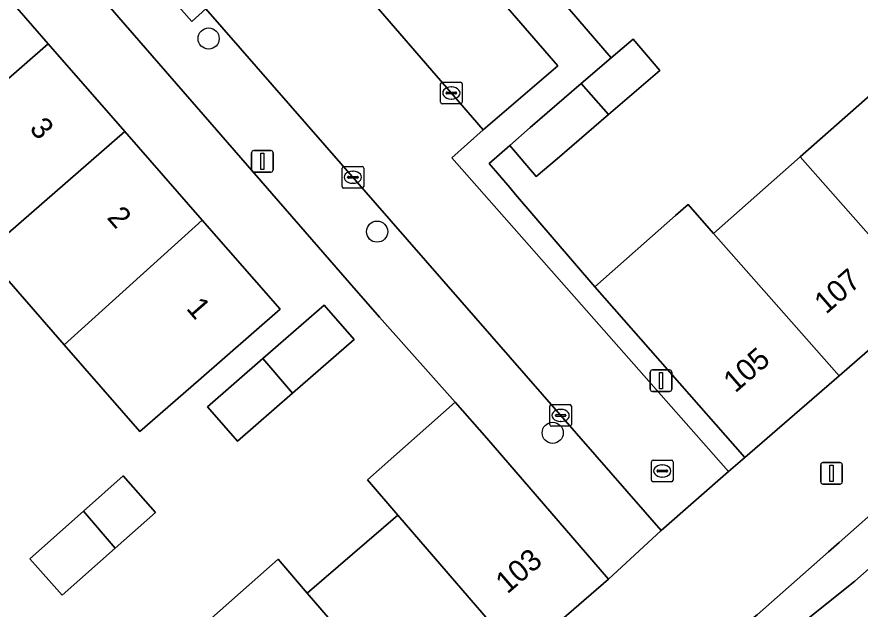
# Model space of a CAD drawing. Extents: x 161772 to 163126, y 383092 to 383917.
# Drawn here: x 162554.82 to 162593.81, y 383464.86 to 383492.26 of the extents above; entities that cross this region are included whole.
import ezdxf

# ---------------------------------------------------------------- set-up
doc = ezdxf.new("R2010")
doc.units = 0
for name, color, linetype in [('IMGEO_Boom', 7, 'Continuous'), ('IMGEO_Erf', 7, 'Continuous'), ('IMGEO_Kolk', 7, 'Continuous'), ('IMGEO_Lichtmast', 7, 'Continuous'), ('IMGEO_Muur', 7, 'Continuous'), ('IMGEO_Pand', 7, 'Continuous'), ('IMGEO_Pand_nummerreeks', 7, 'Continuous'), ('IMGEO_Parkeervlak_open', 7, 'Continuous'), ('IMGEO_Rijbaan_lokaal_gesloten', 7, 'Continuous'), ('IMGEO_Rijbaan_lokaal_open', 7, 'Continuous'), ('IMGEO_Rioolput', 7, 'Continuous'), ('IMGEO_Voetpad_open', 7, 'Continuous')]:
    doc.layers.add(name, color=color, linetype=linetype)

msp = doc.modelspace()

# ---------------------------------------------------------------- linework, layer by layer
at = {"layer": 'IMGEO_Boom'}
for centre in [(162563.69, 383491.253), (162571.48, 383482.323), (162579.598, 383473.016)]:
    msp.add_circle(centre, 0.489, dxfattribs=at)
at = {"layer": 'IMGEO_Erf'}
for points in [[(162574.011, 383500), (162582.304, 383490.358), (162583.312, 383491.225), (162584.553, 383489.782), (162582.179, 383487.74), (162579.804, 383485.697), (162578.835, 383484.868), (162577.61, 383486.308), (162576.657, 383485.477), (162577.609, 383484.358), (162577.875, 383484.046), (162581.55, 383479.771), (162585.282, 383483.062), (162585.858, 383483.57), (162587.032, 383482.239), (162591.043, 383485.776), (162595.053, 383489.312)], [(162562.88, 383463.61), (162566.9, 383467.175), (162568.252, 383465.607), (162572.432, 383469.211), (162571.03, 383470.837), (162575.083, 383474.432), (162571.597, 383478.363), (162570.21, 383479.953), (162558.11, 383493.885), (162555.066, 383497.39), (162552.635, 383495.185), (162556.274, 383491.015), (162559.813, 383486.959), (162563.392, 383482.857), (162566.992, 383478.73), (162563.225, 383475.444), (162560.511, 383473.076), (162557.013, 383477.085)], [(162557.013, 383477.085), (162553.332, 383481.304)]]:
    msp.add_lwpolyline(points, dxfattribs=at)
for points in [[(162569.027, 383478.921), (162570.414, 383477.331), (162567.571, 383474.85), (162565.021, 383472.626), (162563.634, 383474.216), (162566.193, 383476.449)], [(162559.743, 383471.022), (162561.236, 383469.338), (162559.37, 383467.683), (162556.912, 383465.503), (162555.419, 383467.187), (162557.901, 383469.388)]]:
    msp.add_lwpolyline(points, close=True, dxfattribs=at)
at = {"layer": 'IMGEO_Kolk'}
for p, q in [((162574.411, 383488.308), (162574.411, 383489.16)), ((162574.486, 383489.234), (162575.338, 383489.234)), ((162575.412, 383489.16), (162575.412, 383488.308)), ((162574.67, 383488.728), (162574.67, 383488.74)), ((162574.713, 383488.777), (162575.111, 383488.777)), ((162574.899, 383489.014), (162574.924, 383489.014)), ((162575.154, 383488.74), (162575.154, 383488.728)), ((162575.108, 383488.691), (162574.71, 383488.691)), ((162574.922, 383488.454), (162574.897, 383488.454)), ((162575.338, 383488.234), (162574.486, 383488.234)), ((162569.858, 383484.411), (162569.858, 383485.263)), ((162569.933, 383485.337), (162570.785, 383485.337)), ((162570.859, 383485.263), (162570.859, 383484.411)), ((162570.117, 383484.831), (162570.117, 383484.843)), ((162570.16, 383484.88), (162570.558, 383484.88)), ((162570.346, 383485.117), (162570.371, 383485.117)), ((162570.601, 383484.843), (162570.601, 383484.831)), ((162570.555, 383484.794), (162570.157, 383484.794)), ((162570.369, 383484.557), (162570.344, 383484.557)), ((162570.785, 383484.337), (162569.933, 383484.337)), ((162579.54, 383474.322), (162580.392, 383474.322)), ((162579.465, 383473.396), (162579.465, 383474.248)), ((162579.953, 383474.102), (162579.978, 383474.102)), ((162580.466, 383474.248), (162580.466, 383473.396)), ((162579.724, 383473.816), (162579.724, 383473.828)), ((162580.162, 383473.779), (162579.764, 383473.779)), ((162579.767, 383473.865), (162580.165, 383473.865)), ((162579.976, 383473.542), (162579.951, 383473.542)), ((162580.208, 383473.828), (162580.208, 383473.816)), ((162580.392, 383473.322), (162579.54, 383473.322))]:
    msp.add_line(p, q, dxfattribs=at)
for points in [[(162574.411, 383488.308), (162574.411, 383489.16)], [(162574.486, 383489.234), (162575.338, 383489.234)], [(162575.412, 383489.16), (162575.412, 383488.308)], [(162575.338, 383488.234), (162574.486, 383488.234)], [(162569.858, 383484.411), (162569.858, 383485.263)], [(162569.933, 383485.337), (162570.785, 383485.337)], [(162570.859, 383485.263), (162570.859, 383484.411)], [(162570.785, 383484.337), (162569.933, 383484.337)], [(162579.54, 383474.322), (162580.392, 383474.322)], [(162579.465, 383473.396), (162579.465, 383474.248)], [(162580.466, 383474.248), (162580.466, 383473.396)], [(162580.392, 383473.322), (162579.54, 383473.322)]]:
    msp.add_lwpolyline(points, dxfattribs=at)
for centre, radius, start, end in [((162574.488, 383489.158), 0.0765, 91.552, 178.448), ((162574.488, 383489.158), 0.0765, 91.552, 178.448), ((162575.336, 383489.158), 0.0765, 1.552, 88.448), ((162575.336, 383489.158), 0.0765, 1.552, 88.448), ((162574.71, 383488.737), 0.0403, 85.8775, 175.7526), ((162575.115, 383488.739), 0.0386, 1.7309, 96.639), ((162574.707, 383488.727), 0.0366, 178.938, 274.7102), ((162575.111, 383488.734), 0.043, 264.8664, 352.4533), ((162574.488, 383488.31), 0.0765, 181.552, 268.448), ((162574.488, 383488.31), 0.0765, 181.552, 268.448), ((162575.336, 383488.31), 0.0765, 271.552, 358.448), ((162575.336, 383488.31), 0.0765, 271.552, 358.448), ((162569.935, 383485.261), 0.0765, 91.552, 178.448), ((162569.935, 383485.261), 0.0765, 91.552, 178.448), ((162570.783, 383485.261), 0.0765, 1.552, 88.448), ((162570.783, 383485.261), 0.0765, 1.552, 88.448), ((162570.157, 383484.84), 0.0403, 85.8775, 175.7526), ((162570.562, 383484.842), 0.0386, 1.7309, 96.639), ((162570.154, 383484.83), 0.0366, 178.938, 274.7102), ((162570.558, 383484.837), 0.043, 264.8664, 352.4533), ((162569.935, 383484.413), 0.0765, 181.552, 268.448), ((162569.935, 383484.413), 0.0765, 181.552, 268.448), ((162570.783, 383484.413), 0.0765, 271.552, 358.448), ((162570.783, 383484.413), 0.0765, 271.552, 358.448), ((162579.542, 383474.246), 0.0765, 91.552, 178.448), ((162579.542, 383474.246), 0.0765, 91.552, 178.448), ((162580.39, 383474.246), 0.0765, 1.552, 88.448), ((162580.39, 383474.246), 0.0765, 1.552, 88.448), ((162579.764, 383473.825), 0.0403, 85.8775, 175.7526), ((162579.761, 383473.815), 0.0366, 178.938, 274.7102), ((162580.165, 383473.822), 0.043, 264.8664, 352.4533), ((162580.169, 383473.827), 0.0386, 1.7309, 96.639), ((162579.542, 383473.398), 0.0765, 181.552, 268.448), ((162579.542, 383473.398), 0.0765, 181.552, 268.448), ((162580.39, 383473.398), 0.0765, 271.552, 358.448), ((162580.39, 383473.398), 0.0765, 271.552, 358.448)]:
    msp.add_arc(centre, radius, start, end, dxfattribs=at)
for centre, major_axis, ratio, start_param, end_param in [((162574.898, 383488.734), (-0.387, 0.002), 0.722429, 4.712389, 7.853982), ((162574.923, 383488.734), (-0.39, 0.002), 0.717154, 1.570796, 4.712389), ((162570.345, 383484.837), (-0.387, 0.002), 0.722429, 4.712389, 7.853982), ((162570.37, 383484.837), (-0.39, 0.002), 0.717154, 1.570796, 4.712389), ((162579.952, 383473.822), (-0.387, 0.002), 0.722429, 4.712389, 7.853982), ((162579.977, 383473.822), (-0.39, 0.002), 0.717154, 1.570796, 4.712389)]:
    msp.add_ellipse(centre, major_axis=major_axis, ratio=ratio, start_param=start_param, end_param=end_param, dxfattribs=at)
at = {"layer": 'IMGEO_Lichtmast'}
for p, q in [((162565.777, 383486.074), (162566.567, 383486.074)), ((162566.567, 383486.074), (162565.777, 383486.074)), ((162565.677, 383485.174), (162565.677, 383485.974)), ((162565.677, 383485.974), (162565.677, 383485.174)), ((162566.667, 383485.974), (162566.667, 383485.174)), ((162566.667, 383485.174), (162566.667, 383485.974)), ((162566.567, 383485.074), (162565.777, 383485.074)), ((162565.777, 383485.074), (162566.567, 383485.074)), ((162584.211, 383475.93), (162585.001, 383475.93)), ((162585.001, 383475.93), (162584.211, 383475.93)), ((162584.111, 383475.03), (162584.111, 383475.83)), ((162584.111, 383475.83), (162584.111, 383475.03)), ((162585.101, 383475.83), (162585.101, 383475.03)), ((162585.101, 383475.03), (162585.101, 383475.83)), ((162585.001, 383474.93), (162584.211, 383474.93)), ((162584.211, 383474.93), (162585.001, 383474.93)), ((162592.092, 383471.643), (162592.882, 383471.643)), ((162592.882, 383471.643), (162592.092, 383471.643)), ((162591.992, 383470.743), (162591.992, 383471.543)), ((162591.992, 383471.543), (162591.992, 383470.743)), ((162592.982, 383471.543), (162592.982, 383470.743)), ((162592.982, 383470.743), (162592.982, 383471.543)), ((162592.882, 383470.643), (162592.092, 383470.643)), ((162592.092, 383470.643), (162592.882, 383470.643))]:
    msp.add_line(p, q, dxfattribs=at)
for points in [[(162566.097, 383485.949), (162566.247, 383485.949), (162566.247, 383485.199), (162566.097, 383485.199), (162566.097, 383485.949)], [(162584.531, 383475.805), (162584.681, 383475.805), (162584.681, 383475.055), (162584.531, 383475.055), (162584.531, 383475.805)], [(162592.412, 383471.518), (162592.562, 383471.518), (162592.562, 383470.768), (162592.412, 383470.768), (162592.412, 383471.518)]]:
    msp.add_lwpolyline(points, dxfattribs=at)
for centre, start, end in [((162565.777, 383485.974), 90, 180), ((162565.777, 383485.974), 90, 180), ((162566.567, 383485.974), 0, 90), ((162566.567, 383485.974), 360, 90), ((162565.777, 383485.174), 180, 270), ((162565.777, 383485.174), 180, 270), ((162566.567, 383485.174), 270, 0), ((162566.567, 383485.174), 270, 0), ((162584.211, 383475.83), 90, 180), ((162584.211, 383475.83), 90, 180), ((162585.001, 383475.83), 0, 90), ((162585.001, 383475.83), 360, 90), ((162584.211, 383475.03), 180, 270), ((162584.211, 383475.03), 180, 270), ((162585.001, 383475.03), 270, 0), ((162585.001, 383475.03), 270, 0), ((162592.092, 383471.543), 90, 180), ((162592.092, 383471.543), 90, 180), ((162592.882, 383471.543), 0, 90), ((162592.882, 383471.543), 360, 90), ((162592.092, 383470.743), 180, 270), ((162592.092, 383470.743), 180, 270), ((162592.882, 383470.743), 270, 0), ((162592.882, 383470.743), 270, 0)]:
    msp.add_arc(centre, 0.1, start, end, dxfattribs=at)
at = {"layer": 'IMGEO_Muur'}
for points in [[(162581.55, 383479.771), (162577.875, 383484.046)], [(162571.597, 383478.363), (162575.083, 383474.432)]]:
    msp.add_lwpolyline(points, dxfattribs=at)
at = {"layer": 'IMGEO_Pand'}
for points in [[(162545.352, 383494.272), (162544.983, 383493.952), (162544.823, 383494.142), (162540.237, 383490.087), (162543.099, 383486.851), (162544.378, 383487.982), (162548.017, 383483.811), (162549.793, 383485.36), (162556.274, 383491.015), (162552.635, 383495.185), (162551.85, 383494.5), (162548.868, 383491.899), (162548.047, 383491.182)], [(162580.92, 383489.167), (162582.179, 383487.74), (162584.553, 383489.782), (162583.312, 383491.225), (162582.304, 383490.358)], [(162559.813, 383486.959), (162556.274, 383491.015), (162549.793, 383485.36), (162548.017, 383483.811), (162547.788, 383483.612), (162551.318, 383479.547), (162553.332, 383481.304)], [(162582.179, 383487.74), (162580.92, 383489.167), (162578.563, 383487.14), (162577.61, 383486.308), (162578.835, 383484.868), (162579.804, 383485.697)], [(162595.053, 383489.312), (162591.043, 383485.776), (162596.879, 383479.161), (162600.92, 383482.662)], [(162557.013, 383477.085), (162563.392, 383482.857), (162559.813, 383486.959), (162553.332, 383481.304)], [(162587.032, 383482.239), (162592.838, 383475.659), (162596.879, 383479.161), (162591.043, 383485.776)], [(162587.032, 383482.239), (162585.858, 383483.57), (162585.282, 383483.062), (162581.55, 383479.771), (162588.476, 383471.879), (162592.838, 383475.659)], [(162557.013, 383477.085), (162560.511, 383473.076), (162563.225, 383475.444), (162566.992, 383478.73), (162563.392, 383482.857)], [(162569.027, 383478.921), (162566.193, 383476.449), (162567.571, 383474.85), (162570.414, 383477.331)], [(162567.571, 383474.85), (162566.193, 383476.449), (162563.634, 383474.216), (162565.021, 383472.626)], [(162578.057, 383462.686), (162582.183, 383466.243), (162576.559, 383472.768), (162575.083, 383474.432), (162571.03, 383470.837), (162572.432, 383469.211)], [(162557.901, 383469.388), (162559.37, 383467.683), (162561.236, 383469.338), (162559.743, 383471.022)], [(162559.37, 383467.683), (162557.901, 383469.388), (162555.419, 383467.187), (162556.912, 383465.503)], [(162578.057, 383462.686), (162572.432, 383469.211), (162568.252, 383465.607), (162573.876, 383459.082)], [(162568.252, 383465.607), (162566.9, 383467.175), (162562.88, 383463.61), (162564.182, 383462.099), (162569.806, 383455.574), (162573.876, 383459.082)]]:
    msp.add_lwpolyline(points, close=True, dxfattribs=at)
at = {"layer": 'IMGEO_Parkeervlak_open'}
msp.add_lwpolyline([(162576.388, 383487.025), (162579.839, 383489.994), (162571.169, 383500), (162567.179, 383504.6), (162566.85, 383504.976), (162565.654, 383503.933), (162564.001, 383502.493), (162563.441, 383502.017)], close=True, dxfattribs=at)
at = {"layer": 'IMGEO_Rijbaan_lokaal_gesloten'}
for points in [[(162533.593, 383410.347), (162572.318, 383443.713), (162639.616, 383503.665), (162648.311, 383511.243), (162655.931, 383517.885), (162760.193, 383608.758), (162810.667, 383652.751), (162813.538, 383654.666), (162813.538, 383654.666), (162810.001, 383658.561), (162809.398, 383658.02), (162791.635, 383642.154), (162732.439, 383589.529), (162645.896, 383512.732), (162632.684, 383500.802), (162593.562, 383466.153), (162583.789, 383458.34)], [(162583.789, 383458.34), (162593.562, 383466.153), (162632.684, 383500.802), (162645.896, 383512.732), (162732.439, 383589.529), (162791.635, 383642.154)], [(162666.512, 383533.347), (162664.103, 383531.196), (162658.698, 383526.395), (162648.831, 383517.632), (162647.313, 383516.269), (162641.534, 383511.124), (162628.993, 383500), (162626.796, 383498.051), (162611.101, 383484.075), (162600.307, 383474.531), (162595.102, 383469.948), (162592.839, 383467.947), (162592.351, 383467.516), (162589.049, 383464.604), (162586.496, 383462.564), (162585.33, 383461.873), (162583.33, 383460.908), (162583.169, 383458.49)]]:
    msp.add_lwpolyline(points, dxfattribs=at)
at = {"layer": 'IMGEO_Rijbaan_lokaal_open'}
msp.add_lwpolyline([(162561.619, 383530.436), (162573.451, 383516.864), (162553.864, 383500), (162549.965, 383496.643), (162551.85, 383494.5), (162552.635, 383495.185), (162555.066, 383497.39), (162558.11, 383493.885), (162559.945, 383495.42), (162562.909, 383492.037), (162563.555, 383492.635), (162584.61, 383468.497), (162587.721, 383471.226), (162574.934, 383485.729), (162576.388, 383487.025), (162563.441, 383502.017)], dxfattribs=at)
at = {"layer": 'IMGEO_Rioolput'}
for p, q in [((162584.163, 383470.826), (162584.163, 383471.678)), ((162584.238, 383471.752), (162585.09, 383471.752)), ((162585.164, 383471.678), (162585.164, 383470.826)), ((162584.422, 383471.246), (162584.422, 383471.258)), ((162584.86, 383471.209), (162584.462, 383471.209)), ((162584.465, 383471.295), (162584.863, 383471.295)), ((162584.651, 383471.532), (162584.676, 383471.532)), ((162584.906, 383471.258), (162584.906, 383471.246)), ((162584.674, 383470.972), (162584.649, 383470.972)), ((162585.09, 383470.752), (162584.238, 383470.752))]:
    msp.add_line(p, q, dxfattribs=at)
for points in [[(162584.163, 383470.826), (162584.163, 383471.678)], [(162584.238, 383471.752), (162585.09, 383471.752)], [(162585.164, 383471.678), (162585.164, 383470.826)], [(162585.09, 383470.752), (162584.238, 383470.752)]]:
    msp.add_lwpolyline(points, dxfattribs=at)
for centre, radius, start, end in [((162584.24, 383471.676), 0.0765, 91.552, 178.448), ((162584.24, 383471.676), 0.0765, 91.552, 178.448), ((162585.088, 383471.676), 0.0765, 1.552, 88.448), ((162585.088, 383471.676), 0.0765, 1.552, 88.448), ((162584.462, 383471.255), 0.0403, 85.8775, 175.7526), ((162584.459, 383471.245), 0.0366, 178.938, 274.7102), ((162584.863, 383471.252), 0.043, 264.8664, 352.4533), ((162584.867, 383471.257), 0.0386, 1.7309, 96.639), ((162584.24, 383470.828), 0.0765, 181.552, 268.448), ((162584.24, 383470.828), 0.0765, 181.552, 268.448), ((162585.088, 383470.828), 0.0765, 271.552, 358.448), ((162585.088, 383470.828), 0.0765, 271.552, 358.448)]:
    msp.add_arc(centre, radius, start, end, dxfattribs=at)
for centre, major_axis, ratio, start_param, end_param in [((162584.65, 383471.252), (-0.387, 0.002), 0.722429, 4.712389, 7.853982), ((162584.675, 383471.252), (-0.39, 0.002), 0.717154, 1.570796, 4.712389)]:
    msp.add_ellipse(centre, major_axis=major_axis, ratio=ratio, start_param=start_param, end_param=end_param, dxfattribs=at)
at = {"layer": 'IMGEO_Voetpad_open'}
for points in [[(162647.313, 383516.269), (162648.831, 383517.632), (162648.499, 383518.005), (162646.795, 383523.849), (162642.985, 383519.887), (162636.625, 383514.198), (162632.106, 383510.156), (162627.456, 383505.997), (162622.004, 383501.121), (162620.111, 383499.293), (162614.683, 383494.609), (162609.224, 383489.858), (162604.864, 383486.081), (162600.92, 383482.662), (162596.879, 383479.161), (162592.838, 383475.659), (162588.476, 383471.879), (162587.721, 383471.226), (162584.61, 383468.497), (162582.183, 383466.243), (162578.057, 383462.686)], [(162581.55, 383479.771), (162577.875, 383484.046), (162577.609, 383484.358), (162576.657, 383485.477), (162577.61, 383486.308), (162578.563, 383487.14), (162580.92, 383489.167), (162582.304, 383490.358), (162574.011, 383500), (162567.183, 383507.939), (162564.32, 383505.475)], [(162565.654, 383503.933), (162566.85, 383504.976), (162567.179, 383504.6), (162571.169, 383500), (162579.839, 383489.994), (162576.388, 383487.025), (162574.934, 383485.729), (162587.721, 383471.226), (162588.476, 383471.879), (162581.55, 383479.771)], [(162583.33, 383460.908), (162585.33, 383461.873), (162586.496, 383462.564), (162589.049, 383464.604), (162592.351, 383467.516), (162592.839, 383467.947), (162595.102, 383469.948)]]:
    msp.add_lwpolyline(points, dxfattribs=at)
msp.add_lwpolyline([(162563.555, 383492.635), (162562.909, 383492.037), (162559.945, 383495.42), (162558.11, 383493.885), (162570.21, 383479.953), (162571.597, 383478.363), (162575.083, 383474.432), (162576.559, 383472.768), (162582.183, 383466.243), (162584.61, 383468.497)], close=True, dxfattribs=at)

# ---------------------------------------------------------------- texts
at = {"layer": 'IMGEO_Pand_nummerreeks'}
for s, rotation, p in [('3', 311.1038, (162555.367, 383487.065)), ('2', 311.1047, (162558.954, 383482.953)), ('107', 40.9113, (162592.236, 383478.472)), ('1', 311.1047, (162562.62, 383478.751)), ('105', 40.9113, (162588.034, 383474.831)), ('103', 40.7644, (162577.499, 383465.533))]:
    msp.add_text(s, height=1, rotation=rotation, dxfattribs=at).set_placement(p)

doc.saveas('drawing.dxf')
